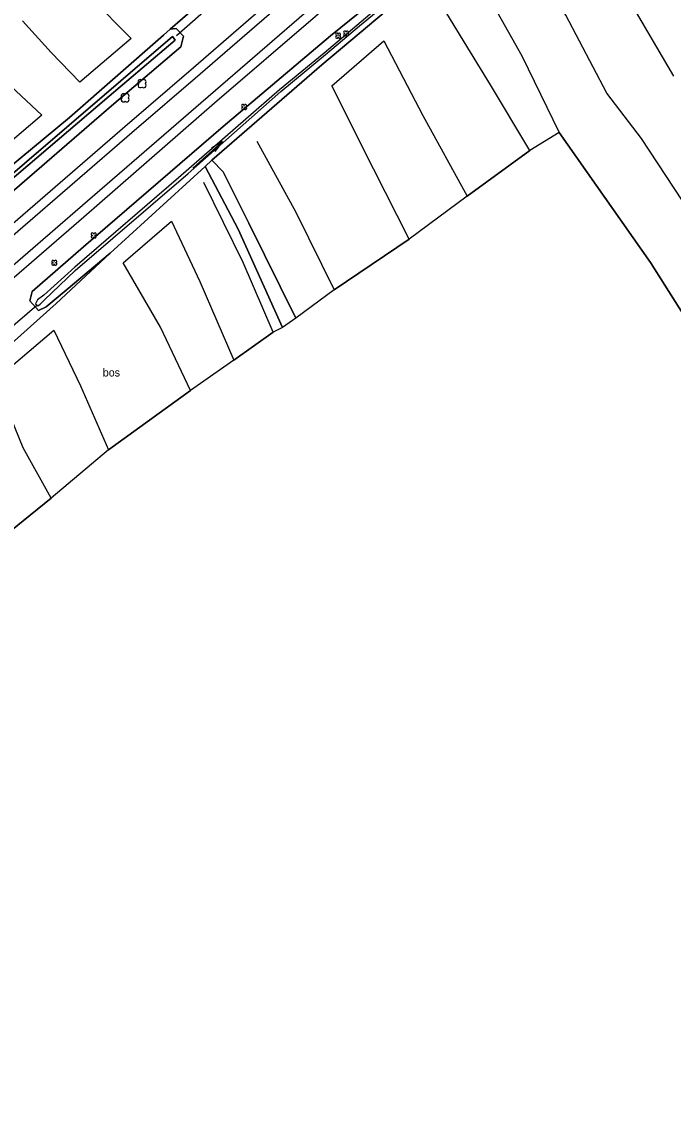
# Model space of a CAD drawing. Extents: x 154825 to 158680, y 370717 to 378075.
# Drawn here: x 156296 to 156377.5, y 376286 to 376421.3 of the extents above; entities that cross this region are included whole.
import ezdxf

# ---------------------------------------------------------------- set-up
doc = ezdxf.new("R2010")
doc.units = 0
for name, color, linetype in [('boom', 7, 'Continuous'), ('bos(vs)', 7, 'Continuous'), ('cultuurscheiding', 7, 'Continuous'), ('deelstreep(1-1)', 7, 'Continuous'), ('duiker lijn', 7, 'Continuous'), ('hoogteverschillijn', 7, 'Continuous'), ('insteek sloot', 7, 'Continuous'), ('maaiveldlijn algemeen - gesloten verharding', 7, 'Continuous'), ('Sloot bodem', 7, 'Continuous'), ('stroomrichting  watergangen', 7, 'Continuous'), ('talud(onder)', 7, 'Continuous'), ('vlak_Bos', 7, 'Continuous'), ('vlak_Grasland', 7, 'Continuous'), ('vlak_Grazige_vegetatie', 7, 'Continuous')]:
    doc.layers.add(name, color=color, linetype=linetype)

msp = doc.modelspace()

# ---------------------------------------------------------------- linework, layer by layer
at = {"layer": 'boom'}
for centre in [(156335.54, 376419.57), (156336.54, 376419.83), (156323.79, 376410.65), (156304.98, 376394.6), (156300.04, 376391.18)]:
    msp.add_circle(centre, 0.006, dxfattribs=at)
for centre, radius, start, end in [((156336.38, 376419.99), 0.158, 357.075, 272.925), ((156336.7, 376419.99), 0.158, 267.075, 182.925), ((156335.38, 376419.72), 0.158, 357.075, 272.925), ((156335.38, 376419.41), 0.158, 87.075, 2.925), ((156335.7, 376419.72), 0.158, 267.075, 182.925), ((156335.7, 376419.41), 0.158, 177.075, 92.925), ((156336.38, 376419.68), 0.158, 87.075, 2.925), ((156336.7, 376419.68), 0.158, 177.075, 92.925), ((156310.81, 376413.78), 0.3, 45, 225), ((156310.81, 376413.36), 0.3, 134.7431, 315), ((156311.23, 376413.78), 0.3, 315, 135), ((156311.23, 376413.36), 0.3, 225, 45), ((156308.69, 376412), 0.3, 45, 225), ((156309.11, 376412), 0.3, 315, 135), ((156308.69, 376411.58), 0.3, 134.7431, 315), ((156309.11, 376411.58), 0.3, 225, 45), ((156323.63, 376410.81), 0.158, 357.075, 272.925), ((156323.63, 376410.49), 0.158, 87.075, 2.925), ((156323.95, 376410.81), 0.158, 267.075, 182.925), ((156323.95, 376410.49), 0.158, 177.075, 92.925), ((156304.82, 376394.76), 0.158, 357.075, 272.925), ((156304.82, 376394.44), 0.158, 87.075, 2.925), ((156305.14, 376394.76), 0.158, 267.075, 182.925), ((156305.14, 376394.44), 0.158, 177.075, 92.925), ((156299.88, 376391.34), 0.158, 357.075, 272.925), ((156299.88, 376391.03), 0.158, 87.075, 2.925), ((156300.2, 376391.34), 0.158, 267.075, 182.925), ((156300.2, 376391.03), 0.158, 177.075, 92.925)]:
    msp.add_arc(centre, radius, start, end, dxfattribs=at)
at = {"layer": 'bos(vs)'}
for points in [[(156328.6, 376383.12), (156323.06, 376395.39), (156318.91, 376403.2)], [(156307.03, 376392.41), (156300.28, 376386.11), (156291.4, 376378.19), (156289.36, 376375.07), (156282.9, 376369.72), (156263.7, 376353.49), (156251.75, 376343.5), (156244.5, 376337.2), (156243.32, 376329.75), (156247.75, 376320.25)]]:
    msp.add_lwpolyline(points, dxfattribs=at)
at = {"layer": 'cultuurscheiding'}
msp.add_lwpolyline([(156314.55, 376420.39), (156319.15, 376424.4)], dxfattribs=at)
at = {"layer": 'deelstreep(1-1)'}
for points in [[(156516.83, 376582.62), (156511, 376577.54), (156493.7, 376562.56), (156474.6, 376546.08), (156453.2, 376527.6), (156434.78, 376511.75), (156416.83, 376496.18), (156407.99, 376488.58), (156398.63, 376480.48), (156385.72, 376469.31), (156365.99, 376452.26), (156341.76, 376431.35), (156332.22, 376423.09), (156319.31, 376411.94), (156302.65, 376397.56), (156288.29, 376385.16), (156270.13, 376369.48), (156252.69, 376354.41), (156230.71, 376335.36), (156215.59, 376322.29), (156199.58, 376308.45), (156183.79, 376294.7), (156174.04, 376286.04)], [(156396.64, 376482.44), (156384.5, 376471.95), (156365.43, 376455.45), (156339.64, 376433.19), (156325.08, 376420.64), (156318.27, 376414.74), (156309.76, 376407.44), (156295.49, 376395.09), (156278.82, 376380.65), (156257.66, 376362.34), (156244, 376350.5), (156228.74, 376337.37), (156210.53, 376321.66), (156193.88, 376307.21), (156180.98, 376295.95), (156172.67, 376288.57)]]:
    msp.add_lwpolyline(points, dxfattribs=at)
at = {"layer": 'duiker lijn'}
for points in [[(156320.05, 376423.66), (156315.31, 376419.55)], [(156297.85, 376385.86), (156293.96, 376382.47)]]:
    msp.add_lwpolyline(points, dxfattribs=at)
at = {"layer": 'hoogteverschillijn'}
for points in [[(156379.66, 376397.34), (156373.49, 376406.72), (156369.13, 376412.39), (156364.01, 376422.13), (156357.83, 376432.48), (156363.74, 376437.76), (156368.7, 376429.67), (156372.83, 376422.46), (156377.47, 376414.52)], [(156325.38, 376406.37), (156330.27, 376397.52), (156335.03, 376387.82), (156344.43, 376394.15), (156339.96, 376402.94), (156334.76, 376413.29), (156341.25, 376418.91), (156346.13, 376409.6), (156351.69, 376399.5), (156359.5, 376405.2), (156354.59, 376413.42), (156347.9, 376424.4), (156352.42, 376427.86), (156358.52, 376417.03), (156363.19, 376407.47), (156374.61, 376391.22), (156381.76, 376379.89)], [(156304.6, 376424.35), (156309.67, 376419.2), (156303.24, 376413.74), (156299.67, 376417.47), (156296.08, 376421.43)], [(156293.32, 376414.47), (156298.47, 376409.65), (156292.49, 376404.56)], [(156291.93, 376355.58), (156299.65, 376361.79), (156296.16, 376368.07), (156292.67, 376376.58), (156299.99, 376382.78), (156303.34, 376375.83), (156306.84, 376367.83), (156317.07, 376375.23), (156313.32, 376383.15), (156308.66, 376391.17), (156314.72, 376396.39), (156318.23, 376388.86), (156322.48, 376379.04), (156327.41, 376382.5), (156323.65, 376391.22), (156318.74, 376401.23)]]:
    msp.add_lwpolyline(points, dxfattribs=at)
at = {"layer": 'insteek sloot'}
for points in [[(156307.03, 376392.41), (156301.55, 376387.75), (156299.05, 376385.67), (156298.06, 376385.23), (156297, 376386.45), (156297.29, 376387.62), (156303.71, 376393.2), (156321.16, 376408.22), (156334.6, 376419.55), (156343.23, 376426.53), (156344.26, 376426.62), (156344.8, 376425.64)], [(156319.74, 376404.01), (156333.51, 376415.92), (156343.88, 376424.68), (156344.8, 376425.64)], [(156314.55, 376420.39), (156315.28, 376420.45), (156316.21, 376419.49), (156315.88, 376418.19), (156307.18, 376410.78), (156292.88, 376398.42), (156276.77, 376384.77), (156276.06, 376384.72), (156275.48, 376384.98), (156274.64, 376385.89), (156274.89, 376386.51)], [(156274.89, 376386.51), (156277.63, 376388.76), (156283.3, 376393.9), (156284.86, 376395.21), (156301.93, 376409.34), (156313.7, 376419.61), (156314.55, 376420.39)], [(156318.91, 376403.2), (156319.74, 376404.01)], [(156318.91, 376403.2), (156307.03, 376392.41)]]:
    msp.add_lwpolyline(points, dxfattribs=at)
at = {"layer": 'maaiveldlijn algemeen - gesloten verharding'}
for points in [[(156237.38, 376339.6), (156253.19, 376353.26), (156271.08, 376368.68), (156289.08, 376384.27), (156303.76, 376396.95), (156320.09, 376411.16), (156332.73, 376421.99), (156342.37, 376430.35), (156366.77, 376451.41), (156386.5, 376468.35), (156394.77, 376475.56), (156398.53, 376478.84)], [(156338.77, 376433.98), (156324.33, 376421.49), (156317.46, 376415.56), (156308.88, 376408.18), (156294.85, 376396.04), (156278.32, 376381.71)]]:
    msp.add_lwpolyline(points, dxfattribs=at)
at = {"layer": 'Sloot bodem'}
for points in [[(156333.8, 376417.38), (156328.22, 376412.78), (156315.59, 376401.8), (156302.62, 376390.62), (156298.73, 376387.13), (156297.96, 376386.55), (156297.68, 376386.07), (156297.98, 376385.79), (156298.28, 376386.01), (156298.79, 376386.5), (156302.66, 376390.21), (156316.8, 376402.35), (156328.38, 376412.57), (156333.96, 376417.22), (156338.22, 376420.81), (156344.47, 376425.95), (156344.26, 376426.2), (156340.03, 376422.68), (156333.8, 376417.38)], [(156314.83, 376419.46), (156315.17, 376419.02), (156306.92, 376412), (156292.72, 376399.98), (156276.26, 376385.88), (156275.7, 376385.35), (156275.27, 376385.75), (156276.12, 376386.37), (156278.64, 376388.44), (156285.39, 376394.25), (156301.92, 376408.37), (156314.83, 376419.46)]]:
    msp.add_lwpolyline(points, dxfattribs=at)
at = {"layer": 'stroomrichting  watergangen'}
for p, q in [((156317.37, 376403.01), (156321.08, 376406.35)), ((156321.06, 376406.35), (156319.72, 376405.51)), ((156321.08, 376406.35), (156320.11, 376405.1))]:
    msp.add_line(p, q, dxfattribs=at)
at = {"layer": 'talud(onder)'}
msp.add_lwpolyline([(156330.27, 376384.27), (156324.39, 376396.13), (156321.17, 376402.55), (156319.74, 376404.01)], dxfattribs=at)
at = {"layer": 'vlak_Bos'}
msp.add_lwpolyline([(156291.4, 376378.19), (156300.28, 376386.11), (156307.03, 376392.41), (156318.91, 376403.2), (156323.06, 376395.39), (156328.6, 376383.12), (156327.41, 376382.5), (156322.48, 376379.04), (156317.07, 376375.23), (156306.84, 376367.83), (156299.65, 376361.79), (156291.93, 376355.58)], dxfattribs=at)
at = {"layer": 'vlak_Grasland'}
for points in [[(156381.76, 376379.89), (156374.61, 376391.22), (156363.19, 376407.47), (156359.5, 376405.2), (156351.69, 376399.5), (156344.43, 376394.15), (156335.03, 376387.82), (156330.27, 376384.27), (156324.39, 376396.13), (156321.17, 376402.55), (156319.74, 376404.01), (156333.51, 376415.92), (156343.88, 376424.68), (156344.8, 376425.64), (156348.73, 376429.16), (156352.68, 376432.16), (156357.64, 376436.38), (156358.67, 376437.49), (156362.08, 376440.64), (156363, 376440.98), (156374.21, 376450.62), (156381.12, 376456.78)], [(156319.15, 376424.4), (156314.55, 376420.39), (156313.7, 376419.61), (156301.93, 376409.34), (156284.86, 376395.21)]]:
    msp.add_lwpolyline(points, dxfattribs=at)
at = {"layer": 'vlak_Grazige_vegetatie'}
for points in [[(156343.23, 376426.53), (156334.6, 376419.55), (156321.16, 376408.22), (156303.71, 376393.2), (156297.29, 376387.62), (156297, 376386.45), (156298.06, 376385.23), (156299.05, 376385.67), (156301.55, 376387.75), (156307.03, 376392.41), (156300.28, 376386.11), (156291.4, 376378.19)], [(156324.33, 376421.49), (156317.46, 376415.56), (156308.88, 376408.18), (156294.85, 376396.04), (156278.32, 376381.71), (156277.11, 376381.75), (156273.88, 376385.51), (156274.89, 376386.51), (156274.64, 376385.89), (156275.48, 376384.98), (156276.06, 376384.72), (156276.77, 376384.77), (156292.88, 376398.42), (156307.18, 376410.78), (156315.88, 376418.19), (156316.21, 376419.49), (156315.28, 376420.45), (156314.55, 376420.39), (156319.15, 376424.4)], [(156289.08, 376384.27), (156303.76, 376396.95), (156320.09, 376411.16), (156332.73, 376421.99)]]:
    msp.add_lwpolyline(points, dxfattribs=at)
for points in [[(156344.26, 376426.62), (156344.8, 376425.64), (156343.88, 376424.68), (156333.51, 376415.92), (156319.74, 376404.01), (156318.91, 376403.2), (156307.03, 376392.41), (156301.55, 376387.75), (156299.05, 376385.67), (156298.06, 376385.23), (156297, 376386.45), (156297.29, 376387.62), (156303.71, 376393.2), (156321.16, 376408.22), (156334.6, 376419.55), (156343.23, 376426.53)], [(156297.68, 376386.07), (156297.98, 376385.79), (156298.28, 376386.01), (156298.79, 376386.5), (156302.66, 376390.21), (156316.8, 376402.35), (156328.38, 376412.57), (156333.96, 376417.22), (156338.22, 376420.81), (156344.47, 376425.95), (156344.26, 376426.2), (156340.03, 376422.68), (156333.8, 376417.38), (156328.22, 376412.78), (156315.59, 376401.8), (156302.62, 376390.62), (156298.73, 376387.13), (156297.96, 376386.55)], [(156316.21, 376419.49), (156315.88, 376418.19), (156307.18, 376410.78), (156292.88, 376398.42), (156276.77, 376384.77), (156276.06, 376384.72), (156275.48, 376384.98), (156274.64, 376385.89), (156274.89, 376386.51), (156277.63, 376388.76), (156283.3, 376393.9), (156284.86, 376395.21), (156301.93, 376409.34), (156313.7, 376419.61), (156314.55, 376420.39), (156315.28, 376420.45)], [(156275.27, 376385.75), (156275.7, 376385.35), (156276.26, 376385.88), (156292.72, 376399.98), (156306.92, 376412), (156315.17, 376419.02), (156314.83, 376419.46), (156301.92, 376408.37), (156285.39, 376394.25), (156278.64, 376388.44), (156276.12, 376386.37)], [(156330.27, 376384.27), (156328.6, 376383.12), (156323.06, 376395.39), (156318.91, 376403.2), (156319.74, 376404.01), (156321.17, 376402.55), (156324.39, 376396.13)]]:
    msp.add_lwpolyline(points, close=True, dxfattribs=at)

# ---------------------------------------------------------------- texts
at = {"layer": 'bos(vs)'}
msp.add_text('bos', height=1, dxfattribs=at).set_placement((156306.11, 376376.98))

doc.saveas('drawing.dxf')
